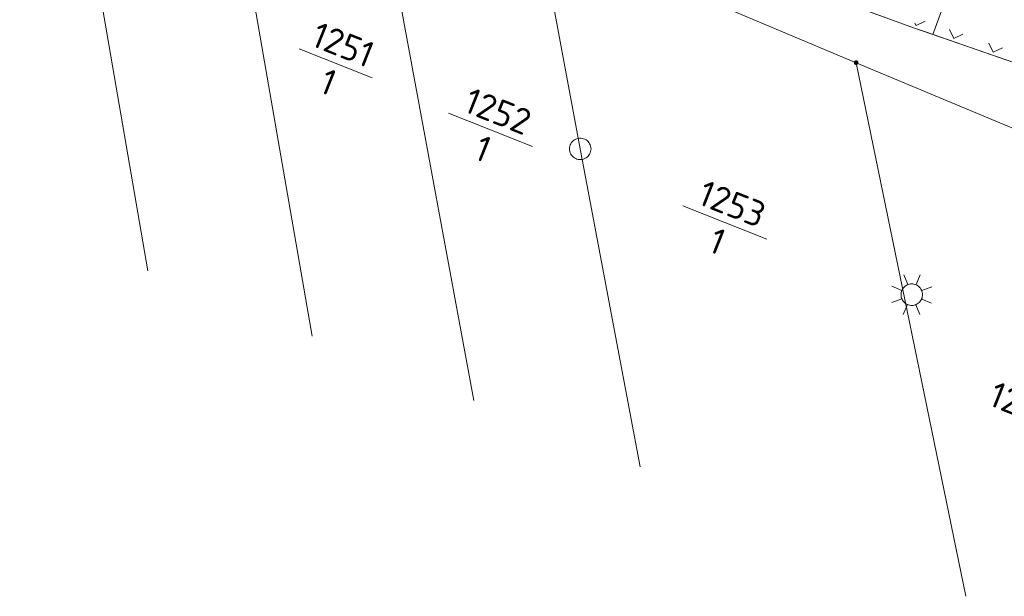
# Model space of a CAD drawing. Header units: metres. Extents: x 3425540 to 3446143, y 5432760 to 5444637.
# Tile 359 of 656: x 3440916 to 3440985, y 5438236 to 5438276. Entities that reach past the tile are written whole.
import ezdxf
from ezdxf.enums import TextEntityAlignment as Align

# ---------------------------------------------------------------- set-up
doc = ezdxf.new("R2010")
doc.units = ezdxf.units.M
for name, color, linetype, lineweight in [('B_Bestand', 9, 'Continuous', 18), ('B_Böschung', 9, 'Continuous', 18), ('B_Flurgrenzen', 9, 'Continuous', 18), ('Bestand Kabeltröge', 9, 'Continuous', 18)]:
    doc.layers.add(name, color=color, linetype=linetype, lineweight=lineweight)
doc.styles.get("Standard").update_dxf_attribs({"font": 'isocpeur.ttf'})

msp = doc.modelspace()

# ---------------------------------------------------------------- linework, layer by layer
at = {"layer": 'B_Bestand'}
for p, q in [((3440978.763, 5438275.534), (3440973.132, 5438277.606)), ((3440978.87, 5438275.843), (3440978.948, 5438275.682)), ((3440978.948, 5438275.682), (3440979.584, 5438275.991)), ((3440979.605, 5438275.243), (3440978.763, 5438275.534)), ((3440985.276, 5438273.281), (3440979.605, 5438275.243)), ((3440981.267, 5438275.409), (3440981.576, 5438274.773)), ((3440981.576, 5438274.773), (3440982.212, 5438275.082)), ((3440984.018, 5438274.457), (3440984.327, 5438273.821)), ((3440984.327, 5438273.821), (3440984.963, 5438274.13)), ((3440978.366, 5438257.628), (3440978.082, 5438258.316)), ((3440978.943, 5438257.625), (3440979.232, 5438258.298)), ((3440977.946, 5438257.217), (3440977.262, 5438257.511)), ((3440979.354, 5438257.205), (3440980.037, 5438257.478)), ((3440977.943, 5438256.641), (3440977.249, 5438256.373)), ((3440979.346, 5438256.617), (3440980.019, 5438256.329)), ((3440978.343, 5438256.225), (3440978.05, 5438255.541)), ((3440978.931, 5438256.217), (3440979.204, 5438255.535))]:
    msp.add_line(p, q, dxfattribs=at)
msp.add_lwpolyline([(3440979.334, 5438256.628), (3440979.362, 5438256.701), (3440979.381, 5438256.778), (3440979.392, 5438256.855), (3440979.395, 5438256.934), (3440979.39, 5438257.012), (3440979.377, 5438257.089), (3440979.355, 5438257.165), (3440979.326, 5438257.238), (3440979.289, 5438257.307), (3440979.246, 5438257.373), (3440979.195, 5438257.433), (3440979.139, 5438257.488), (3440979.077, 5438257.536), (3440979.011, 5438257.578), (3440978.941, 5438257.613), (3440978.867, 5438257.64), (3440978.791, 5438257.659), (3440978.713, 5438257.67), (3440978.635, 5438257.673), (3440978.556, 5438257.668), (3440978.479, 5438257.655), (3440978.403, 5438257.633), (3440978.33, 5438257.604), (3440978.261, 5438257.568), (3440978.196, 5438257.524), (3440978.136, 5438257.474), (3440978.081, 5438257.417), (3440978.032, 5438257.356), (3440977.99, 5438257.289), (3440977.956, 5438257.219), (3440977.929, 5438257.145), (3440977.909, 5438257.069), (3440977.898, 5438256.991), (3440977.895, 5438256.913), (3440977.9, 5438256.835), (3440977.914, 5438256.757), (3440977.935, 5438256.682), (3440977.964, 5438256.609), (3440978.001, 5438256.539), (3440978.044, 5438256.474), (3440978.095, 5438256.414), (3440978.151, 5438256.359), (3440978.213, 5438256.311), (3440978.279, 5438256.269), (3440978.35, 5438256.234), (3440978.423, 5438256.207), (3440978.499, 5438256.188), (3440978.577, 5438256.176), (3440978.655, 5438256.173), (3440978.734, 5438256.178), (3440978.811, 5438256.192), (3440978.887, 5438256.213), (3440978.96, 5438256.243), (3440979.029, 5438256.279), (3440979.094, 5438256.323), (3440979.155, 5438256.373), (3440979.209, 5438256.429), (3440979.258, 5438256.491), (3440979.3, 5438256.557), (3440979.334, 5438256.628)], dxfattribs=at)
at = {"layer": 'B_Böschung'}
msp.add_line((3440982.044, 5438280.375), (3440980.123, 5438275.064), dxfattribs=at)
msp.add_lwpolyline([(3440913.606, 5438302.878), (3440923.058, 5438298.352), (3440933.59, 5438293.568), (3440944.578, 5438288.898), (3440955.849, 5438284.228), (3440965.612, 5438280.374), (3440978.763, 5438275.534), (3440990.946, 5438271.32), (3441003.77, 5438267.009), (3441015.383, 5438263.649), (3441026.371, 5438260.574), (3441039.059, 5438257.453), (3441047.536, 5438255.361), (3441055.884, 5438253.638), (3441070.402, 5438250.905), (3441087.167, 5438248.232), (3441098.837, 5438246.58), (3441109.142, 5438245.327), (3441121.04, 5438244.188), (3441127.96, 5438243.623), (3441139.403, 5438242.825), (3441146.344, 5438242.321)], dxfattribs=at)
at = {"layer": 'B_Flurgrenzen'}
for p, q in [((3440925.359, 5438258.587), (3440918.601, 5438297.871)), ((3440936.83, 5438254.024), (3440930.138, 5438292.404)), ((3440941.123, 5438287.213), (3440948.104, 5438249.54)), ((3440974.764, 5438273.098), (3440952.66, 5438282.409)), ((3440952.66, 5438282.409), (3440955.52, 5438267.086)), ((3440935.907, 5438274.072), (3440941.011, 5438272.042)), ((3440974.764, 5438273.098), (3440982.423, 5438235.89)), ((3440986.743, 5438268.074), (3440974.764, 5438273.098)), ((3440946.332, 5438269.57), (3440952.18, 5438267.244)), ((3440955.52, 5438267.086), (3440959.707, 5438244.925)), ((3440962.677, 5438263.119), (3440968.524, 5438260.794))]:
    msp.add_line(p, q, dxfattribs=at)
for points in [[(3440974.889, 5438273.098), (3440974.888, 5438273.114), (3440974.885, 5438273.129), (3440974.88, 5438273.144), (3440974.873, 5438273.158), (3440974.865, 5438273.172), (3440974.856, 5438273.184), (3440974.844, 5438273.194), (3440974.831, 5438273.203), (3440974.817, 5438273.211), (3440974.802, 5438273.217), (3440974.788, 5438273.221), (3440974.772, 5438273.223), (3440974.756, 5438273.223), (3440974.74, 5438273.221), (3440974.726, 5438273.217), (3440974.711, 5438273.211), (3440974.697, 5438273.203), (3440974.684, 5438273.194), (3440974.672, 5438273.184), (3440974.663, 5438273.172), (3440974.655, 5438273.158), (3440974.648, 5438273.144), (3440974.643, 5438273.129), (3440974.64, 5438273.114), (3440974.639, 5438273.098), (3440974.64, 5438273.082), (3440974.643, 5438273.067), (3440974.648, 5438273.052), (3440974.655, 5438273.038), (3440974.663, 5438273.024), (3440974.672, 5438273.012), (3440974.684, 5438273.002), (3440974.697, 5438272.993), (3440974.711, 5438272.985), (3440974.726, 5438272.979), (3440974.74, 5438272.975), (3440974.756, 5438272.973), (3440974.772, 5438272.973), (3440974.788, 5438272.975), (3440974.802, 5438272.979), (3440974.817, 5438272.985), (3440974.831, 5438272.993), (3440974.844, 5438273.002), (3440974.856, 5438273.012), (3440974.865, 5438273.024), (3440974.873, 5438273.038), (3440974.88, 5438273.052), (3440974.885, 5438273.067), (3440974.888, 5438273.082), (3440974.889, 5438273.098)], [(3440974.864, 5438273.098), (3440974.863, 5438273.112), (3440974.86, 5438273.126), (3440974.856, 5438273.138), (3440974.85, 5438273.151), (3440974.841, 5438273.163), (3440974.831, 5438273.173), (3440974.82, 5438273.182), (3440974.808, 5438273.189), (3440974.795, 5438273.193), (3440974.782, 5438273.196), (3440974.768, 5438273.198), (3440974.753, 5438273.197), (3440974.739, 5438273.195), (3440974.727, 5438273.192), (3440974.714, 5438273.185), (3440974.702, 5438273.177), (3440974.692, 5438273.168), (3440974.682, 5438273.157), (3440974.675, 5438273.145), (3440974.67, 5438273.132), (3440974.666, 5438273.119), (3440974.664, 5438273.105), (3440974.664, 5438273.091), (3440974.666, 5438273.077), (3440974.67, 5438273.064), (3440974.675, 5438273.051), (3440974.682, 5438273.039), (3440974.692, 5438273.028), (3440974.702, 5438273.019), (3440974.714, 5438273.011), (3440974.727, 5438273.004), (3440974.739, 5438273.001), (3440974.753, 5438272.999), (3440974.768, 5438272.998), (3440974.782, 5438273), (3440974.795, 5438273.003), (3440974.808, 5438273.007), (3440974.82, 5438273.014), (3440974.831, 5438273.023), (3440974.841, 5438273.033), (3440974.85, 5438273.045), (3440974.856, 5438273.058), (3440974.86, 5438273.07), (3440974.863, 5438273.084), (3440974.864, 5438273.098)], [(3440974.84, 5438273.098), (3440974.839, 5438273.11), (3440974.836, 5438273.122), (3440974.831, 5438273.133), (3440974.825, 5438273.143), (3440974.816, 5438273.153), (3440974.807, 5438273.16), (3440974.796, 5438273.167), (3440974.785, 5438273.171), (3440974.773, 5438273.173), (3440974.761, 5438273.174), (3440974.749, 5438273.172), (3440974.737, 5438273.169), (3440974.727, 5438273.164), (3440974.716, 5438273.157), (3440974.707, 5438273.148), (3440974.7, 5438273.138), (3440974.694, 5438273.128), (3440974.69, 5438273.116), (3440974.688, 5438273.104), (3440974.688, 5438273.092), (3440974.69, 5438273.08), (3440974.694, 5438273.068), (3440974.7, 5438273.058), (3440974.707, 5438273.048), (3440974.716, 5438273.039), (3440974.726, 5438273.032), (3440974.737, 5438273.027), (3440974.749, 5438273.024), (3440974.761, 5438273.022), (3440974.773, 5438273.023), (3440974.785, 5438273.025), (3440974.796, 5438273.029), (3440974.807, 5438273.036), (3440974.816, 5438273.043), (3440974.825, 5438273.053), (3440974.831, 5438273.063), (3440974.836, 5438273.074), (3440974.839, 5438273.086), (3440974.84, 5438273.098)], [(3440974.815, 5438273.098), (3440974.814, 5438273.108), (3440974.811, 5438273.118), (3440974.806, 5438273.127), (3440974.8, 5438273.134), (3440974.793, 5438273.14), (3440974.784, 5438273.145), (3440974.774, 5438273.148), (3440974.764, 5438273.149), (3440974.754, 5438273.148), (3440974.744, 5438273.145), (3440974.735, 5438273.14), (3440974.728, 5438273.134), (3440974.722, 5438273.127), (3440974.717, 5438273.118), (3440974.714, 5438273.108), (3440974.713, 5438273.098), (3440974.714, 5438273.088), (3440974.717, 5438273.078), (3440974.722, 5438273.069), (3440974.728, 5438273.062), (3440974.735, 5438273.056), (3440974.744, 5438273.051), (3440974.754, 5438273.048), (3440974.764, 5438273.047), (3440974.774, 5438273.048), (3440974.784, 5438273.051), (3440974.793, 5438273.056), (3440974.8, 5438273.062), (3440974.806, 5438273.069), (3440974.811, 5438273.078), (3440974.814, 5438273.088), (3440974.815, 5438273.098)], [(3440974.791, 5438273.098), (3440974.79, 5438273.105), (3440974.787, 5438273.112), (3440974.782, 5438273.118), (3440974.776, 5438273.122), (3440974.769, 5438273.124), (3440974.762, 5438273.125), (3440974.755, 5438273.123), (3440974.748, 5438273.12), (3440974.743, 5438273.115), (3440974.739, 5438273.109), (3440974.737, 5438273.102), (3440974.737, 5438273.094), (3440974.739, 5438273.087), (3440974.743, 5438273.081), (3440974.748, 5438273.076), (3440974.755, 5438273.073), (3440974.762, 5438273.071), (3440974.769, 5438273.072), (3440974.776, 5438273.074), (3440974.782, 5438273.078), (3440974.787, 5438273.084), (3440974.79, 5438273.091), (3440974.791, 5438273.098)], [(3440956.27, 5438267.086), (3440956.264, 5438267.18), (3440956.246, 5438267.269), (3440956.217, 5438267.364), (3440956.176, 5438267.446), (3440956.122, 5438267.523), (3440956.063, 5438267.6), (3440955.998, 5438267.665), (3440955.922, 5438267.718), (3440955.839, 5438267.765), (3440955.75, 5438267.795), (3440955.662, 5438267.818), (3440955.567, 5438267.83), (3440955.473, 5438267.83), (3440955.378, 5438267.818), (3440955.29, 5438267.795), (3440955.201, 5438267.765), (3440955.118, 5438267.718), (3440955.042, 5438267.665), (3440954.977, 5438267.6), (3440954.918, 5438267.523), (3440954.864, 5438267.446), (3440954.823, 5438267.364), (3440954.794, 5438267.269), (3440954.776, 5438267.18), (3440954.77, 5438267.086), (3440954.776, 5438266.992), (3440954.794, 5438266.903), (3440954.823, 5438266.808), (3440954.864, 5438266.726), (3440954.918, 5438266.649), (3440954.977, 5438266.572), (3440955.042, 5438266.507), (3440955.118, 5438266.454), (3440955.201, 5438266.407), (3440955.29, 5438266.377), (3440955.378, 5438266.354), (3440955.473, 5438266.342), (3440955.567, 5438266.342), (3440955.662, 5438266.354), (3440955.75, 5438266.377), (3440955.839, 5438266.407), (3440955.922, 5438266.454), (3440955.998, 5438266.507), (3440956.063, 5438266.572), (3440956.122, 5438266.649), (3440956.176, 5438266.726), (3440956.217, 5438266.808), (3440956.246, 5438266.903), (3440956.264, 5438266.992), (3440956.27, 5438267.086)]]:
    msp.add_lwpolyline(points, dxfattribs=at)
at = {"layer": 'Bestand Kabeltröge', "linetype": 'Continuous'}
for centre, radius, start, end in [((3441179.607, 5438836.753), 587.511, 234.281942, 256.106152), ((3441179.503, 5438836.276), 587.522, 234.266512, 256.106052)]:
    msp.add_arc(centre, radius, start, end, dxfattribs=at)

# ---------------------------------------------------------------- texts
at = {"layer": 'B_Flurgrenzen'}
for s, p in [('1251', (3440938.644, 5438273.522)), ('1252', (3440949.44, 5438268.873)), ('1253', (3440965.785, 5438262.422))]:
    msp.add_text(s, height=1.8, rotation=338.30992, dxfattribs=at).set_placement(p, align=Align.CENTER)
for p in [(3440938.275, 5438272.593), (3440949.071, 5438267.943), (3440965.416, 5438261.492)]:
    msp.add_text('1', height=1.8, rotation=338.30992, dxfattribs=at).set_placement(p, align=Align.TOP_CENTER)
msp.add_text('1258', height=1.8, rotation=338.30992, dxfattribs=at).set_placement((3440986.445, 5438249.208), align=Align.MIDDLE)

doc.saveas('drawing.dxf')
